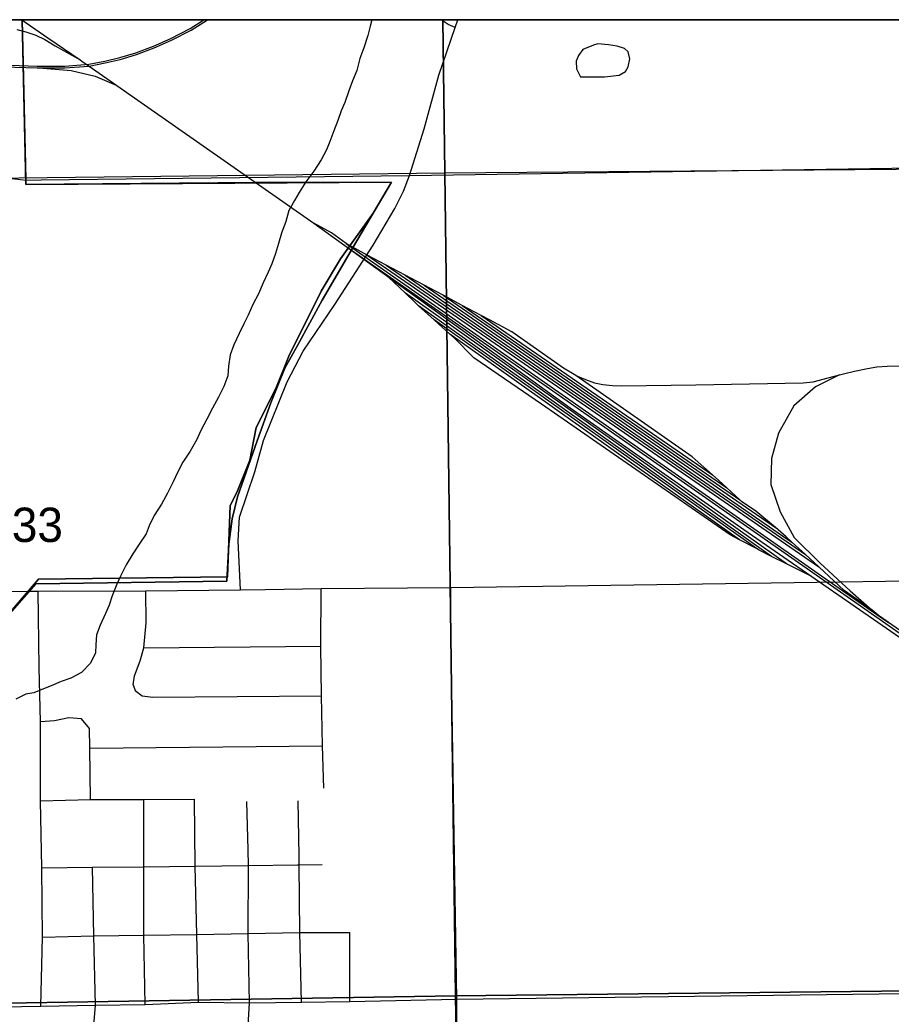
# Model space of a CAD drawing. Extents: x 0 to 40.2, y 0 to 22.
# Drawn here: x 5.585 to 6.647, y 19.689 to 20.9 of the extents above; entities that cross this region are included whole.
import ezdxf

# ---------------------------------------------------------------- set-up
doc = ezdxf.new("R2010")
doc.units = 0
for name, color, linetype in [('GM_X_Adjacent_County', 7, 'Continuous'), ('GM_X_City_Street', 7, 'Continuous'), ('GM_X_Corporation', 7, 'Continuous'), ('GM_X_Major_Lake_Text', 7, 'Continuous'), ('GM_X_Major_River', 7, 'Continuous'), ('GM_X_Minor_Lake', 7, 'Continuous'), ('GM_X_Minor_Lake_Text', 7, 'Continuous'), ('GM_X_Township_Road', 7, 'Continuous'), ('GM_X_Unincorporated_Location', 7, 'Continuous')]:
    doc.layers.add(name, color=color, linetype=linetype)

msp = doc.modelspace()

# ---------------------------------------------------------------- linework, layer by layer
at = {"layer": 'GM_X_Adjacent_County'}
msp.add_line((2.1, 20.9), (8.9, 20.9), dxfattribs=at)
at = {"layer": 'GM_X_Corporation'}
for points in [[(8.9, 17.4415), (8.9, 20.9), (2.1, 20.9)], [(4.4314, 18.6782), (4.6192, 18.6797), (4.6199, 19.1791), (4.6987, 19.2675), (4.8372, 19.4112), (5.1165, 19.6915), (5.1717, 19.759), (5.5342, 20.1328), (5.6046, 20.2128), (5.8375, 20.216), (5.8399, 20.2611), (5.844, 20.2921), (5.8506, 20.3189), (5.8744, 20.387), (5.8909, 20.4334), (5.9081, 20.4755), (5.9235, 20.5032), (5.9538, 20.5583), (5.9919, 20.6239), (6.0382, 20.7021), (5.5927, 20.6995), (5.588, 20.9), (2.1, 20.9)], [(4.8372, 19.4112), (5.1045, 19.6913), (5.1161, 19.7032), (5.1717, 19.759), (5.2371, 19.8275), (5.5342, 20.1328), (5.5958, 20.2042), (5.6082, 20.2186), (5.8383, 20.2215), (5.8417, 20.3082), (5.8496, 20.324), (5.8654, 20.3636), (5.8733, 20.4032), (5.8971, 20.4507), (5.9129, 20.4903), (5.9524, 20.5694), (5.9761, 20.609), (6.0157, 20.6644), (6.0382, 20.7021), (5.8731, 20.7019), (5.5927, 20.6995), (5.5925, 20.7054), (5.588, 20.9), (2.1, 20.9)], [(8.9, 17.4415), (8.9, 20.9), (5.588, 20.9), (5.5927, 20.6995), (6.0382, 20.7021), (5.9919, 20.6239), (5.9538, 20.5583), (5.9235, 20.5032), (5.9081, 20.4755), (5.8909, 20.4334), (5.8744, 20.387), (5.8506, 20.3189), (5.844, 20.2921), (5.8399, 20.2611), (5.8375, 20.216), (5.6046, 20.2128), (5.5342, 20.1328), (5.1717, 19.759), (5.1165, 19.6915), (4.8372, 19.4112)], [(8.9, 20.9), (5.588, 20.9), (5.5925, 20.7054), (5.5927, 20.6995), (5.8731, 20.7019), (6.0382, 20.7021), (6.0157, 20.6644), (5.9761, 20.609), (5.9524, 20.5694), (5.9129, 20.4903), (5.8971, 20.4507), (5.8733, 20.4032), (5.8654, 20.3636), (5.8496, 20.324), (5.8417, 20.3082), (5.8383, 20.2215), (5.6082, 20.2186), (5.5958, 20.2042), (5.5342, 20.1328), (5.2371, 19.8275), (5.1717, 19.759), (5.1161, 19.7032), (5.1045, 19.6913), (4.8372, 19.4112)]]:
    msp.add_lwpolyline(points, dxfattribs=at)
for points in [[(6.1006, 20.9), (5.0982, 20.9), (5.0991, 20.7019), (6.1033, 20.7135)], [(7.1017, 20.9), (6.1006, 20.9), (6.1033, 20.7135), (7.1025, 20.7217)], [(7.1025, 20.7217), (7.1172, 19.7217), (6.116, 19.7108), (6.1033, 20.7135)], [(6.1033, 20.7135), (6.116, 19.7108), (5.1201, 19.6946), (5.0991, 20.7019)], [(5.1201, 19.6946), (6.116, 19.7108), (6.1341, 18.7062), (5.1306, 18.6912)], [(6.116, 19.7108), (7.1172, 19.7217), (7.1352, 18.7174), (6.1341, 18.7062)]]:
    msp.add_lwpolyline(points, close=True, dxfattribs=at)
at = {"layer": 'GM_X_Major_Lake_Text'}
for p, q in [((6.1155, 20.8909), (6.1188, 20.9)), ((6.0601, 20.7103), (7.1072, 20.7265)), ((5.6113, 20.7051), (6.0601, 20.7103)), ((6.1106, 20.1682), (6.1106, 20.2085)), ((5.854, 20.2057), (5.8847, 20.2061))]:
    msp.add_line(p, q, dxfattribs=at)
for points in [[(5.854, 20.2057), (5.8514, 20.2651), (5.8531, 20.2939), (5.8715, 20.3493), (5.8823, 20.3876), (5.911, 20.4588), (5.9305, 20.4963), (5.9691, 20.5534), (6.0157, 20.6255), (6.0422, 20.6701), (6.0526, 20.6913), (6.0601, 20.7103), (6.078, 20.7671), (6.0959, 20.8328), (6.1155, 20.8909)], [(4.7458, 20.7255), (4.7613, 20.7069), (4.7781, 20.6941), (4.836, 20.6961), (4.9214, 20.6959), (5.025, 20.6974), (5.0481, 20.6981), (5.1011, 20.6981), (5.2263, 20.6999), (5.3692, 20.7019), (5.5042, 20.7054), (5.5724, 20.7071), (5.5928, 20.7049), (5.6113, 20.7051)], [(4.3144, 20.3047), (4.3435, 20.2917), (4.3894, 20.2729), (4.4341, 20.2534), (4.5084, 20.2251), (4.5711, 20.1996), (4.6027, 20.1877), (4.6556, 20.189), (4.8594, 20.194), (4.9376, 20.1959), (4.9825, 20.197), (5.0418, 20.1984), (5.1048, 20.1999), (5.1681, 20.2004), (5.2299, 20.2009), (5.3555, 20.2019), (5.4225, 20.2024), (5.5134, 20.2031), (5.534, 20.2032), (5.596, 20.2037), (5.6074, 20.2038)], [(6.1106, 20.2085), (7.1141, 20.2231), (7.8724, 20.2365)], [(5.8847, 20.2061), (5.9523, 20.2071), (6.1106, 20.2085)], [(5.6074, 20.2038), (5.7387, 20.2043), (5.854, 20.2057)], [(6.1243, 19.206), (6.1237, 19.2678), (6.1179, 19.3287), (6.1178, 19.3403), (6.1171, 19.3853), (6.1169, 19.4038), (6.1163, 19.4476), (6.1177, 19.7069), (6.1106, 20.1571), (6.1106, 20.1682)], [(5.1364, 19.6912), (5.2347, 19.6927), (5.3603, 19.6946), (5.5394, 19.6972), (5.6108, 19.6983), (5.6774, 19.6993), (5.7379, 19.7002), (5.8031, 19.7031), (5.8652, 19.7021), (5.9286, 19.703), (5.9875, 19.7039), (6.1177, 19.7069), (7.0829, 19.7189)]]:
    msp.add_lwpolyline(points, dxfattribs=at)
at = {"layer": 'GM_X_Major_River'}
for p, q in [((6.0084, 20.6132), (5.9829, 20.6277)), ((5.9829, 20.6277), (6.6337, 20.1728)), ((6.0316, 20.601), (6.0084, 20.6132)), ((6.0084, 20.6132), (6.5588, 20.2335)), ((6.0548, 20.5888), (6.0316, 20.601)), ((6.0316, 20.601), (6.5427, 20.2484)), ((6.055, 20.567), (6.0345, 20.5867)), ((6.0779, 20.5766), (6.0548, 20.5888)), ((6.0548, 20.5888), (6.5265, 20.2634)), ((6.1011, 20.5644), (6.0779, 20.5766)), ((6.0779, 20.5766), (6.5059, 20.2813)), ((6.5195, 20.2371), (6.055, 20.567)), ((6.1243, 20.5521), (6.1011, 20.5644)), ((6.1011, 20.5644), (6.4624, 20.3151)), ((6.5013, 20.2463), (6.0712, 20.5517)), ((6.0902, 20.5344), (6.0712, 20.5517)), ((6.1475, 20.5399), (6.1243, 20.5521)), ((6.1243, 20.5521), (6.4466, 20.3298)), ((6.4827, 20.2557), (6.0902, 20.5344)), ((6.1092, 20.5171), (6.0902, 20.5344)), ((6.1475, 20.5399), (6.4293, 20.3455)), ((6.4623, 20.2663), (6.1092, 20.5171)), ((6.4624, 20.3151), (6.4466, 20.3298)), ((6.4827, 20.2557), (6.4623, 20.2663)), ((6.5427, 20.2484), (6.5265, 20.2634)), ((6.5195, 20.2371), (6.5013, 20.2463)), ((6.5588, 20.2335), (6.5427, 20.2484)), ((6.5504, 20.2216), (6.5195, 20.2371)), ((6.6337, 20.1728), (6.6436, 20.1659))]:
    msp.add_line(p, q, dxfattribs=at)
for points in [[(5.5516, 20.8431), (5.6062, 20.8415), (5.6402, 20.8415), (5.6696, 20.8437), (5.6893, 20.8477), (5.7077, 20.8518), (5.7273, 20.8579), (5.7489, 20.8659), (5.7702, 20.8753), (5.7939, 20.8876), (5.8139, 20.9)], [(5.5517, 20.8455), (5.6063, 20.8438), (5.6401, 20.8438), (5.6692, 20.846), (5.6888, 20.8499), (5.7071, 20.8541), (5.7266, 20.86), (5.7481, 20.868), (5.7692, 20.8774), (5.7927, 20.8896), (5.8095, 20.9)], [(5.5878, 20.9), (5.6195, 20.8781), (5.6586, 20.8512), (5.6608, 20.8497)], [(5.5817, 20.8882), (5.5924, 20.8853), (5.6046, 20.8813), (5.6159, 20.876), (5.6285, 20.8685), (5.6586, 20.8512)], [(5.6608, 20.8497), (5.6696, 20.8437), (5.9433, 20.6525), (6.2558, 20.4272), (6.4676, 20.2789), (6.7716, 20.0687), (6.9332, 19.9554), (6.9904, 19.9155), (7.0427, 19.8791), (7.0825, 19.8507), (7.1249, 19.8247), (7.1779, 19.7876), (7.3022, 19.7116), (7.4023, 19.6517), (7.6047, 19.5302), (7.869, 19.3714), (8.383, 19.0623), (8.8562, 18.7777), (8.9, 18.7512)], [(5.6084, 20.8415), (5.6477, 20.8385), (5.6771, 20.8316), (5.7027, 20.8205)], [(5.9829, 20.6277), (5.9652, 20.6404), (5.9433, 20.6525)], [(5.9811, 20.6251), (6.9951, 19.9169), (7.0959, 19.8469)], [(6.0712, 20.5517), (6.0664, 20.5561), (6.055, 20.567)], [(6.4293, 20.3455), (6.4043, 20.3675), (6.2627, 20.4668), (6.2478, 20.4757), (6.1848, 20.5199), (6.1576, 20.5346), (6.1475, 20.5399)], [(6.4623, 20.2663), (6.4508, 20.2724), (6.2209, 20.4318), (6.1384, 20.4884), (6.1144, 20.5124), (6.1092, 20.5171)], [(6.5838, 20.4674), (6.5888, 20.4686), (6.6022, 20.4718), (6.6182, 20.4752), (6.6293, 20.4771), (6.6421, 20.4779), (6.7955, 20.48)], [(6.2627, 20.4668), (6.2745, 20.4617), (6.2853, 20.4578), (6.2957, 20.4557), (6.3073, 20.4544), (6.3183, 20.4539), (6.4091, 20.4554), (6.5398, 20.4577), (6.5518, 20.4589), (6.5781, 20.466), (6.5838, 20.4674)], [(6.5838, 20.4674), (6.5547, 20.4529), (6.5284, 20.4299), (6.5095, 20.3966), (6.5012, 20.3654), (6.5004, 20.3337), (6.5115, 20.3004), (6.5288, 20.2692), (6.5604, 20.238), (6.597, 20.2043), (6.6236, 20.1809)], [(6.4466, 20.3298), (6.4369, 20.3389), (6.4293, 20.3455)], [(6.5059, 20.2813), (6.4822, 20.3014), (6.4647, 20.313), (6.4624, 20.3151)], [(6.5265, 20.2634), (6.5192, 20.27), (6.5059, 20.2813)], [(6.5013, 20.2463), (6.486, 20.2539), (6.4827, 20.2557)], [(6.6337, 20.1728), (6.6236, 20.1809), (6.5898, 20.2049), (6.5588, 20.2335)], [(6.6436, 20.1659), (6.6339, 20.1726), (6.6337, 20.1728)], [(7.0959, 19.8469), (7.0699, 19.8678), (6.974, 19.9349), (6.8346, 20.0328), (6.6436, 20.1659)]]:
    msp.add_lwpolyline(points, dxfattribs=at)
at = {"layer": 'GM_X_Minor_Lake'}
msp.add_lwpolyline([(6.0142, 20.9), (6.012, 20.8925), (6.0092, 20.8808), (6.0044, 20.866), (5.9997, 20.8528), (5.9957, 20.8384), (5.9906, 20.8256), (5.9863, 20.8135), (5.9812, 20.7995), (5.9769, 20.7893), (5.9726, 20.7773), (5.9679, 20.7648), (5.9631, 20.7519), (5.9588, 20.7418), (5.9526, 20.7293), (5.9434, 20.7158), (5.9337, 20.7026), (5.9256, 20.6898), (5.9198, 20.68), (5.9132, 20.6676), (5.9092, 20.6544), (5.9041, 20.64), (5.9005, 20.6275), (5.8969, 20.6154), (5.8922, 20.6026), (5.8879, 20.5928), (5.8817, 20.5796), (5.8762, 20.5663), (5.8692, 20.5532), (5.8634, 20.5403), (5.8583, 20.5298), (5.8525, 20.5177), (5.8462, 20.5041), (5.8415, 20.4917), (5.8394, 20.478), (5.8385, 20.4663), (5.8338, 20.4534), (5.8272, 20.4402), (5.8202, 20.427), (5.8132, 20.4135), (5.8058, 20.3995), (5.8008, 20.3889), (5.793, 20.3746), (5.7837, 20.3611), (5.7779, 20.3494), (5.772, 20.337), (5.765, 20.3234), (5.7577, 20.3098), (5.7491, 20.2959), (5.7429, 20.2835), (5.739, 20.2736), (5.7305, 20.2612), (5.7228, 20.2492), (5.715, 20.236), (5.708, 20.2221), (5.7033, 20.2123), (5.6978, 20.1983), (5.6943, 20.1869), (5.6896, 20.1768), (5.683, 20.1624), (5.6786, 20.1507), (5.6777, 20.1386), (5.6776, 20.1287), (5.6714, 20.1163), (5.6606, 20.1047), (5.6473, 20.098), (5.6358, 20.094), (5.6236, 20.0885), (5.6141, 20.0848), (5.6023, 20.08), (5.5925, 20.0783), (5.5803, 20.0724)], dxfattribs=at)
at = {"layer": 'GM_X_Minor_Lake_Text'}
msp.add_line((6.3025, 20.8694), (6.2897, 20.8708), dxfattribs=at)
msp.add_lwpolyline([(6.2897, 20.8708), (6.2843, 20.8693), (6.2714, 20.8638), (6.266, 20.8567), (6.2632, 20.8499), (6.2635, 20.8404), (6.2683, 20.8308), (6.2793, 20.8306), (6.2978, 20.8308), (6.3157, 20.8328), (6.3233, 20.8372), (6.3264, 20.8429), (6.3284, 20.8524), (6.3263, 20.8611), (6.3221, 20.865), (6.3131, 20.8678), (6.3025, 20.8694)], dxfattribs=at)
at = {"layer": 'GM_X_Township_Road'}
msp.add_lwpolyline([(2.1, 20.9), (8.9, 20.9), (8.9, 14.1), (2.1, 14.1)], close=True, dxfattribs=at)
at = {"layer": 'GM_X_Unincorporated_Location'}
for p, q in [((5.6079, 20.1728), (5.6074, 20.2038)), ((5.7365, 20.135), (5.9521, 20.1369)), ((5.6705, 20.0124), (5.9541, 20.0153)), ((5.8634, 19.8888), (5.8618, 19.9477)), ((5.9255, 19.8815), (5.9244, 19.9485)), ((5.9875, 19.7039), (5.9872, 19.7878)), ((5.8613, 19.6369), (5.8652, 19.7021))]:
    msp.add_line(p, q, dxfattribs=at)
for points in [[(6.1155, 20.8909), (6.1073, 20.8943), (6.1009, 20.8984), (6.0993, 20.9)], [(5.7234, 20.0897), (5.7249, 20.1008), (5.7318, 20.1191), (5.7365, 20.135), (5.7392, 20.1652), (5.7387, 20.2043)], [(5.9557, 19.9639), (5.9541, 20.0153), (5.9527, 20.0763), (5.9521, 20.1369), (5.9523, 20.2071)], [(5.6108, 19.6983), (5.6127, 19.7824), (5.6119, 19.8668), (5.6103, 19.9485), (5.6106, 20.0448), (5.6088, 20.1108), (5.6079, 20.1728)], [(5.7234, 20.0897), (5.7259, 20.083), (5.7344, 20.0763), (5.7472, 20.0748), (5.9527, 20.0763)], [(5.6713, 19.9502), (5.6705, 20.0124), (5.6702, 20.0366), (5.6602, 20.0485), (5.645, 20.0496), (5.6273, 20.0461), (5.6106, 20.0448)], [(5.6103, 19.9485), (5.6713, 19.9502), (5.7363, 19.9501), (5.7981, 19.9504)], [(5.7379, 19.7002), (5.7365, 19.7848), (5.7365, 19.8682), (5.7363, 19.9501)], [(5.8031, 19.7031), (5.801, 19.7856), (5.7991, 19.8689), (5.7981, 19.9504)], [(5.8652, 19.7021), (5.8633, 19.7867), (5.8639, 19.8697), (5.8634, 19.8888)], [(5.9286, 19.703), (5.9265, 19.7878), (5.9257, 19.8704), (5.9255, 19.8815)], [(5.6119, 19.8668), (5.6737, 19.8675), (5.7365, 19.8682), (5.7991, 19.8689), (5.8639, 19.8697), (5.9237, 19.8704)], [(5.9237, 19.8704), (5.9257, 19.8704), (5.9537, 19.8707)], [(5.6774, 19.6993), (5.6753, 19.784), (5.6737, 19.8675)], [(5.6127, 19.7824), (5.6753, 19.784), (5.7365, 19.7848), (5.801, 19.7856), (5.8633, 19.7867), (5.9265, 19.7878), (5.9872, 19.7878)], [(5.6677, 19.5225), (5.6681, 19.5852), (5.6774, 19.6993)]]:
    msp.add_lwpolyline(points, dxfattribs=at)

# ---------------------------------------------------------------- texts
at = {"layer": 'GM_X_City_Street'}
msp.add_text('33', height=0.04186, rotation=0, dxfattribs=at).set_placement((5.5755, 20.2638))

doc.saveas('drawing.dxf')
